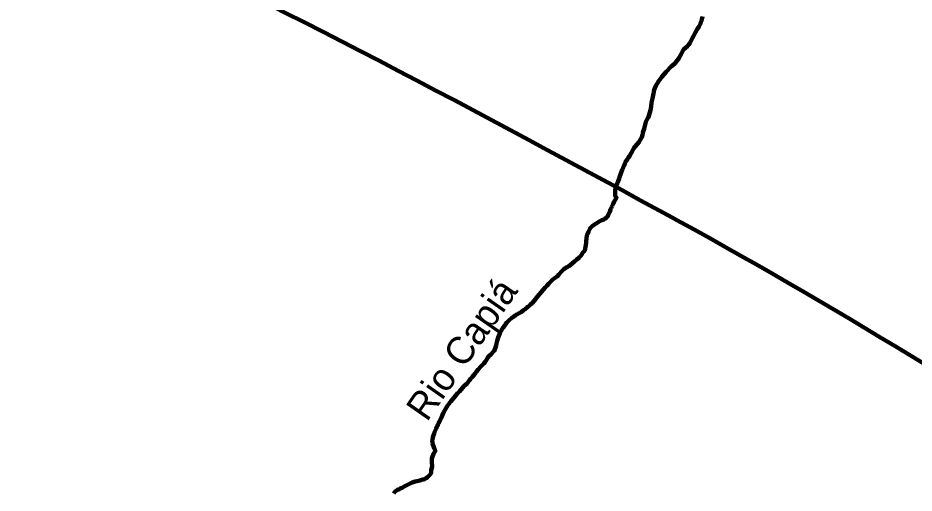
# Model space of a CAD drawing. Extents: x 553962 to 842807, y 8883888 to 9032388.
# Drawn here: x 640806 to 657184, y 8960248 to 8968932 of the extents above; entities that cross this region are included whole.
import ezdxf
from ezdxf.enums import TextEntityAlignment as Align

# ---------------------------------------------------------------- set-up
doc = ezdxf.new("R2010")
doc.units = 0
doc.header["$LTSCALE"] = 200
doc.layers.add('24', color=7, linetype='Continuous', lineweight=25)
doc.layers.add('9', color=7, linetype='Continuous', lineweight=90)
doc.layers.add('49', color=7, linetype='Continuous')

msp = doc.modelspace()

# ---------------------------------------------------------------- linework, layer by layer
at = {"layer": '24', "lineweight": 53}
for points in [[(653319.5, 8968956.7), (653307.6, 8968905.3), (653300.6, 8968881.3), (653288.5, 8968853.8), (653281.5, 8968827.4), (653256.7, 8968776), (653222.5, 8968726.1), (653207.9, 8968699.7), (653188.9, 8968672.3), (653150.5, 8968597.6), (653133.3, 8968569.4), (653084.6, 8968470), (653068.7, 8968444.2), (653061.9, 8968437.6), (653060, 8968431.6), (653055, 8968429.5), (653045.5, 8968418.5), (652999.2, 8968380.5), (652979.1, 8968362.1), (652966, 8968345), (652949.9, 8968318.3), (652925.3, 8968271.2), (652905.8, 8968224.1), (652891.4, 8968201.3), (652870.7, 8968180.1), (652835.3, 8968129.2), (652814.8, 8968105.2), (652767.5, 8968061.3), (652745.1, 8968043.8), (652652.7, 8967947.3), (652575.9, 8967853), (652512.8, 8967770.6), (652464.1, 8967693.3), (652444.9, 8967645.2), (652429.5, 8967596.4), (652427.1, 8967572.9), (652423, 8967550.1), (652401.8, 8967461), (652386.5, 8967384.3), (652386.5, 8967384.3), (652384.2, 8967360.8), (652378.1, 8967337.2), (652377.6, 8967311.9), (652365.4, 8967244.7), (652334.5, 8967142.4), (652334.2, 8967141.5)], [(652334.2, 8967141.5), (652324.2, 8967104.9), (652322.5, 8967102.9), (652317.1, 8967102.6), (652315.6, 8967101.2), (652313.2, 8967092.4), (652305.8, 8967079.3), (652284.1, 8967031.6), (652276.2, 8967009.5), (652248.5, 8966903.2), (652229.6, 8966839.8), (652226.8, 8966816.7), (652221.7, 8966796.1), (652207.8, 8966753.2), (652174.8, 8966688.9), (652160.4, 8966666.8), (652125.1, 8966623.9), (652084.5, 8966580), (652063.4, 8966553.7), (652047.7, 8966528.9), (652014.7, 8966461.6), (651981.7, 8966407.3), (651960.2, 8966375.4), (651944.1, 8966347.6), (651912.1, 8966302.5), (651898.2, 8966276.2), (651897.4, 8966264.9), (651885.1, 8966236.2), (651874.7, 8966216.8), (651867.7, 8966193.9), (651851, 8966156.5), (651798.1, 8966019.3), (651792.6, 8965994.6), (651772.9, 8965932.8), (651759.8, 8965907.9), (651741.4, 8965863.8), (651729.4, 8965826.5), (651723.3, 8965779.3), (651720.3, 8965699.1), (651722.8, 8965675), (651743.5, 8965648.6), (651743.4, 8965644.6), (651698.9, 8965564), (651693.6, 8965544.1), (651688.2, 8965540.4), (651686.5, 8965534.9), (651674.3, 8965514.2), (651664.3, 8965494.4), (651655.9, 8965471.5), (651645.4, 8965450), (651637.1, 8965429.3), (651623.4, 8965385), (651601.4, 8965342.9), (651591.7, 8965321.5), (651577.2, 8965299.5), (651559.6, 8965280.8), (651533.4, 8965257.4), (651515.3, 8965247.1), (651499.6, 8965244.2), (651496.3, 8965241.1), (651479.6, 8965235.3), (651466.6, 8965226.9), (651443.2, 8965217.1), (651307.6, 8965130.1), (651287.6, 8965112.6), (651272.7, 8965096.7), (651258.7, 8965075.1), (651231.1, 8965023.9), (651213.3, 8964982.5), (651203.9, 8964956.5), (651195.2, 8964907.3), (651191.2, 8964841.6), (651191, 8964817.2), (651164.9, 8964678.6), (651157.3, 8964676.2), (651155.4, 8964668.4), (651148.9, 8964664.2), (651138.2, 8964651.3), (651124.9, 8964632.4), (651105.4, 8964599.6), (651094.6, 8964583.9), (651089.5, 8964580.2), (651065.3, 8964555.2), (651012.9, 8964509), (650998.5, 8964498.8), (650986.4, 8964486.1), (650949.3, 8964456), (650900.6, 8964412.3), (650874.5, 8964393.6), (650844.8, 8964377.2), (650826.4, 8964368.8), (650809.3, 8964357.4), (650785.7, 8964337.7), (650747.8, 8964302.8), (650693.7, 8964240.3), (650662, 8964208.7), (650662, 8964208.7), (650632.1, 8964188.2), (650618, 8964175.7), (650604.2, 8964169.9), (650589.6, 8964160.3)], [(650589.6, 8964160.3), (650574.3, 8964146.5), (650530.2, 8964098.3), (650509, 8964077.9), (650473.5, 8964033), (650442.6, 8964005.1), (650368.1, 8963919.8), (650346, 8963888.5), (650332.8, 8963874.9), (650310.5, 8963845.9), (650278.5, 8963808.1), (650264.2, 8963793.4), (650207.7, 8963725.5), (650176.4, 8963697.3), (650153.9, 8963678.9), (650140.4, 8963665.7), (650124.7, 8963653.2), (650103.3, 8963631.9), (650086.5, 8963618), (650072.4, 8963608.2), (650060.6, 8963597.7), (650046.6, 8963590.1), (650000.4, 8963555.6), (649955.2, 8963530.6), (649939, 8963520), (649922.4, 8963511.9), (649893.1, 8963492), (649865.1, 8963469.6), (649835.2, 8963451.3), (649777.6, 8963401.4), (649742.6, 8963367.3), (649718.9, 8963335.7), (649704, 8963312.6), (649674.6, 8963276.8), (649661.2, 8963257.8), (649648.9, 8963237.2), (649640.8, 8963219.3), (649630.7, 8963202.8), (649615, 8963169.3), (649608.8, 8963150.8), (649584.8, 8963092.3), (649563.2, 8963031.5), (649555.5, 8962980.1), (649545.2, 8962946.6), (649541.4, 8962928), (649515.6, 8962859.5), (649507.1, 8962843.2), (649499.9, 8962833.4), (649481.2, 8962814.6), (649475.3, 8962806.6), (649456.2, 8962788.3), (649449.4, 8962778.8), (649420.2, 8962753.5), (649395, 8962724.1), (649367.2, 8962685.5), (649343.5, 8962648.1), (649319.4, 8962615.6), (649289.5, 8962584.5), (649264.9, 8962562.7), (649217.7, 8962504.2), (649187.2, 8962469.5), (649162, 8962433.2), (649131.5, 8962399.3), (649105.7, 8962365.4), (649075.9, 8962335.3), (649056.5, 8962311.9), (649027.9, 8962268.9), (649013.5, 8962252.7), (648961.3, 8962205.6), (648876.1, 8962105.7), (648858.3, 8962087.9), (648839.2, 8962071.7), (648801.6, 8962026.5), (648742.1, 8961950.5), (648715.9, 8961919), (648698.4, 8961903), (648678.4, 8961875.1), (648665.1, 8961852.7), (648623.9, 8961794), (648612.1, 8961775.1), (648600.3, 8961752.7), (648585.9, 8961717.7), (648566.1, 8961679.4), (648547.4, 8961632), (648528.6, 8961598.4), (648520.4, 8961575.2), (648506.1, 8961547), (648501.5, 8961529.9), (648482.2, 8961497.1), (648474.8, 8961478.5), (648456.4, 8961445.7), (648449.2, 8961427.1), (648419.2, 8961360.9), (648410.6, 8961337.9), (648398, 8961290.7), (648391.5, 8961272.8), (648380.9, 8961222.2), (648380.9, 8961222.2), (648379.8, 8961206.8), (648384.7, 8961171.6), (648385.1, 8961152.9)], [(648385.1, 8961152.9), (648390, 8961133.3), (648400.4, 8961103), (648415.7, 8961067.9), (648425.4, 8961050), (648432.1, 8961011), (648401.9, 8960963.6), (648376.2, 8960898.2), (648370.1, 8960878.6), (648367.8, 8960859.9), (648367.9, 8960810.1), (648376.5, 8960734.5), (648357.4, 8960665.8), (648358.8, 8960619.8), (648351.9, 8960604.5), (648338.8, 8960585.2), (648311.2, 8960556.4), (648291.8, 8960541.2), (648269.8, 8960521), (648236.7, 8960501.1), (648220, 8960496.4), (648202.2, 8960494.8), (648170.1, 8960481.9), (648153, 8960477.4), (648100.1, 8960468.4), (648066.6, 8960460), (648032.2, 8960447.3), (648014.3, 8960438.5), (647997.2, 8960433), (647928.7, 8960400.9), (647863.5, 8960365.3), (647826.2, 8960342.8), (647793.8, 8960329), (647778, 8960318.3), (647744.3, 8960305.3), (647701.1, 8960277.2), (647689.4, 8960265.4), (647679.9, 8960250.9), (647675, 8960238.2)]]:
    msp.add_lwpolyline(points, dxfattribs=at)
at = {"layer": '9'}
for points in [[(653319.5, 8968956.7), (653307.6, 8968905.3), (653300.6, 8968881.3), (653288.5, 8968853.8), (653281.5, 8968827.4), (653256.7, 8968776), (653222.5, 8968726.1), (653207.9, 8968699.7), (653188.9, 8968672.3), (653150.5, 8968597.6), (653133.3, 8968569.4), (653084.6, 8968470), (653068.7, 8968444.2), (653061.9, 8968437.6), (653060, 8968431.6), (653055, 8968429.5), (653045.5, 8968418.5), (652999.2, 8968380.5), (652979.1, 8968362.1), (652966, 8968345), (652949.9, 8968318.3), (652925.3, 8968271.2), (652905.8, 8968224.1), (652891.4, 8968201.3), (652870.7, 8968180.1), (652835.3, 8968129.2), (652814.8, 8968105.2), (652767.5, 8968061.3), (652745.1, 8968043.8), (652652.7, 8967947.3), (652575.9, 8967853), (652512.8, 8967770.6), (652464.1, 8967693.3), (652444.9, 8967645.2), (652429.5, 8967596.4), (652427.1, 8967572.9), (652423, 8967550.1), (652401.8, 8967461), (652386.5, 8967384.3), (652386.5, 8967384.3), (652384.2, 8967360.8), (652378.1, 8967337.2), (652377.6, 8967311.9), (652365.4, 8967244.7), (652334.5, 8967142.4), (652334.2, 8967141.5)], [(652334.2, 8967141.5), (652324.2, 8967104.9), (652322.5, 8967102.9), (652317.1, 8967102.6), (652315.6, 8967101.2), (652313.2, 8967092.4), (652305.8, 8967079.3), (652284.1, 8967031.6), (652276.2, 8967009.5), (652248.5, 8966903.2), (652229.6, 8966839.8), (652226.8, 8966816.7), (652221.7, 8966796.1), (652207.8, 8966753.2), (652174.8, 8966688.9), (652160.4, 8966666.8), (652125.1, 8966623.9), (652084.5, 8966580), (652063.4, 8966553.7), (652047.7, 8966528.9), (652014.7, 8966461.6), (651981.7, 8966407.3), (651960.2, 8966375.4), (651944.1, 8966347.6), (651912.1, 8966302.5), (651898.2, 8966276.2), (651897.4, 8966264.9), (651885.1, 8966236.2), (651874.7, 8966216.8), (651867.7, 8966193.9), (651851, 8966156.5), (651798.1, 8966019.3), (651792.6, 8965994.6), (651772.9, 8965932.8), (651759.8, 8965907.9), (651741.4, 8965863.8), (651729.4, 8965826.5), (651723.3, 8965779.3), (651720.3, 8965699.1), (651722.8, 8965675), (651743.5, 8965648.6), (651743.4, 8965644.6), (651698.9, 8965564), (651693.6, 8965544.1), (651688.2, 8965540.4), (651686.5, 8965534.9), (651674.3, 8965514.2), (651664.3, 8965494.4), (651655.9, 8965471.5), (651645.4, 8965450), (651637.1, 8965429.3), (651623.4, 8965385), (651601.4, 8965342.9), (651591.7, 8965321.5), (651577.2, 8965299.5), (651559.6, 8965280.8), (651533.4, 8965257.4), (651515.3, 8965247.1), (651499.6, 8965244.2), (651496.3, 8965241.1), (651479.6, 8965235.3), (651466.6, 8965226.9), (651443.2, 8965217.1), (651307.6, 8965130.1), (651287.6, 8965112.6), (651272.7, 8965096.7), (651258.7, 8965075.1), (651231.1, 8965023.9), (651213.3, 8964982.5), (651203.9, 8964956.5), (651195.2, 8964907.3), (651191.2, 8964841.6), (651191, 8964817.2), (651164.9, 8964678.6), (651157.3, 8964676.2), (651155.4, 8964668.4), (651148.9, 8964664.2), (651138.2, 8964651.3), (651124.9, 8964632.4), (651105.4, 8964599.6), (651094.6, 8964583.9), (651089.5, 8964580.2), (651065.3, 8964555.2), (651012.9, 8964509), (650998.5, 8964498.8), (650986.4, 8964486.1), (650949.3, 8964456), (650900.6, 8964412.3), (650874.5, 8964393.6), (650844.8, 8964377.2), (650826.4, 8964368.8), (650809.3, 8964357.4), (650785.7, 8964337.7), (650747.8, 8964302.8), (650693.7, 8964240.3), (650662, 8964208.7), (650662, 8964208.7), (650632.1, 8964188.2), (650618, 8964175.7), (650604.2, 8964169.9), (650589.6, 8964160.3)], [(650589.6, 8964160.3), (650574.3, 8964146.5), (650530.2, 8964098.3), (650509, 8964077.9), (650473.5, 8964033), (650442.6, 8964005.1), (650368.1, 8963919.8), (650346, 8963888.5), (650332.8, 8963874.9), (650310.5, 8963845.9), (650278.5, 8963808.1), (650264.2, 8963793.4), (650207.7, 8963725.5), (650176.4, 8963697.3), (650153.9, 8963678.9), (650140.4, 8963665.7), (650124.7, 8963653.2), (650103.3, 8963631.9), (650086.5, 8963618), (650072.4, 8963608.2), (650060.6, 8963597.7), (650046.6, 8963590.1), (650000.4, 8963555.6), (649955.2, 8963530.6), (649939, 8963520), (649922.4, 8963511.9), (649893.1, 8963492), (649865.1, 8963469.6), (649835.2, 8963451.3), (649777.6, 8963401.4), (649742.6, 8963367.3), (649718.9, 8963335.7), (649704, 8963312.6), (649674.6, 8963276.8), (649661.2, 8963257.8), (649648.9, 8963237.2), (649640.8, 8963219.3), (649630.7, 8963202.8), (649615, 8963169.3), (649608.8, 8963150.8), (649584.8, 8963092.3), (649563.2, 8963031.5), (649555.5, 8962980.1), (649545.2, 8962946.6), (649541.4, 8962928), (649515.6, 8962859.5), (649507.1, 8962843.2), (649499.9, 8962833.4), (649481.2, 8962814.6), (649475.3, 8962806.6), (649456.2, 8962788.3), (649449.4, 8962778.8), (649420.2, 8962753.5), (649395, 8962724.1), (649367.2, 8962685.5), (649343.5, 8962648.1), (649319.4, 8962615.6), (649289.5, 8962584.5), (649264.9, 8962562.7), (649217.7, 8962504.2), (649187.2, 8962469.5), (649162, 8962433.2), (649131.5, 8962399.3), (649105.7, 8962365.4), (649075.9, 8962335.3), (649056.5, 8962311.9), (649027.9, 8962268.9), (649013.5, 8962252.7), (648961.3, 8962205.6), (648876.1, 8962105.7), (648858.3, 8962087.9), (648839.2, 8962071.7), (648801.6, 8962026.5), (648742.1, 8961950.5), (648715.9, 8961919), (648698.4, 8961903), (648678.4, 8961875.1), (648665.1, 8961852.7), (648623.9, 8961794), (648612.1, 8961775.1), (648600.3, 8961752.7), (648585.9, 8961717.7), (648566.1, 8961679.4), (648547.4, 8961632), (648528.6, 8961598.4), (648520.4, 8961575.2), (648506.1, 8961547), (648501.5, 8961529.9), (648482.2, 8961497.1), (648474.8, 8961478.5), (648456.4, 8961445.7), (648449.2, 8961427.1), (648419.2, 8961360.9), (648410.6, 8961337.9), (648398, 8961290.7), (648391.5, 8961272.8), (648380.9, 8961222.2), (648380.9, 8961222.2), (648379.8, 8961206.8), (648384.7, 8961171.6), (648385.1, 8961152.9)], [(648385.1, 8961152.9), (648390, 8961133.3), (648400.4, 8961103), (648415.7, 8961067.9), (648425.4, 8961050), (648432.1, 8961011), (648401.9, 8960963.6), (648376.2, 8960898.2), (648370.1, 8960878.6), (648367.8, 8960859.9), (648367.9, 8960810.1), (648376.5, 8960734.5), (648357.4, 8960665.8), (648358.8, 8960619.8), (648351.9, 8960604.5), (648338.8, 8960585.2), (648311.2, 8960556.4), (648291.8, 8960541.2), (648269.8, 8960521), (648236.7, 8960501.1), (648220, 8960496.4), (648202.2, 8960494.8), (648170.1, 8960481.9), (648153, 8960477.4), (648100.1, 8960468.4), (648066.6, 8960460), (648032.2, 8960447.3), (648014.3, 8960438.5), (647997.2, 8960433), (647928.7, 8960400.9), (647863.5, 8960365.3), (647826.2, 8960342.8), (647793.8, 8960329), (647778, 8960318.3), (647744.3, 8960305.3), (647701.1, 8960277.2), (647689.4, 8960265.4), (647679.9, 8960250.9), (647675, 8960238.2)]]:
    msp.add_lwpolyline(points, dxfattribs=at)
msp.add_spline([(637260.6, 8972975.8), (641524.5, 8971056.2), (652526.1, 8965412.7), (653164.3, 8965062.8), (670790.5, 8953770.1), (686194, 8943929.9), (696283.3, 8937647.1)], degree=3, dxfattribs=at)

# ---------------------------------------------------------------- texts
at = {"layer": '49'}
msp.add_text('Rio Capiá', height=500, rotation=55.114, dxfattribs=at).set_placement((649119.7, 8962738.4), align=Align.CENTER)

doc.saveas('drawing.dxf')
